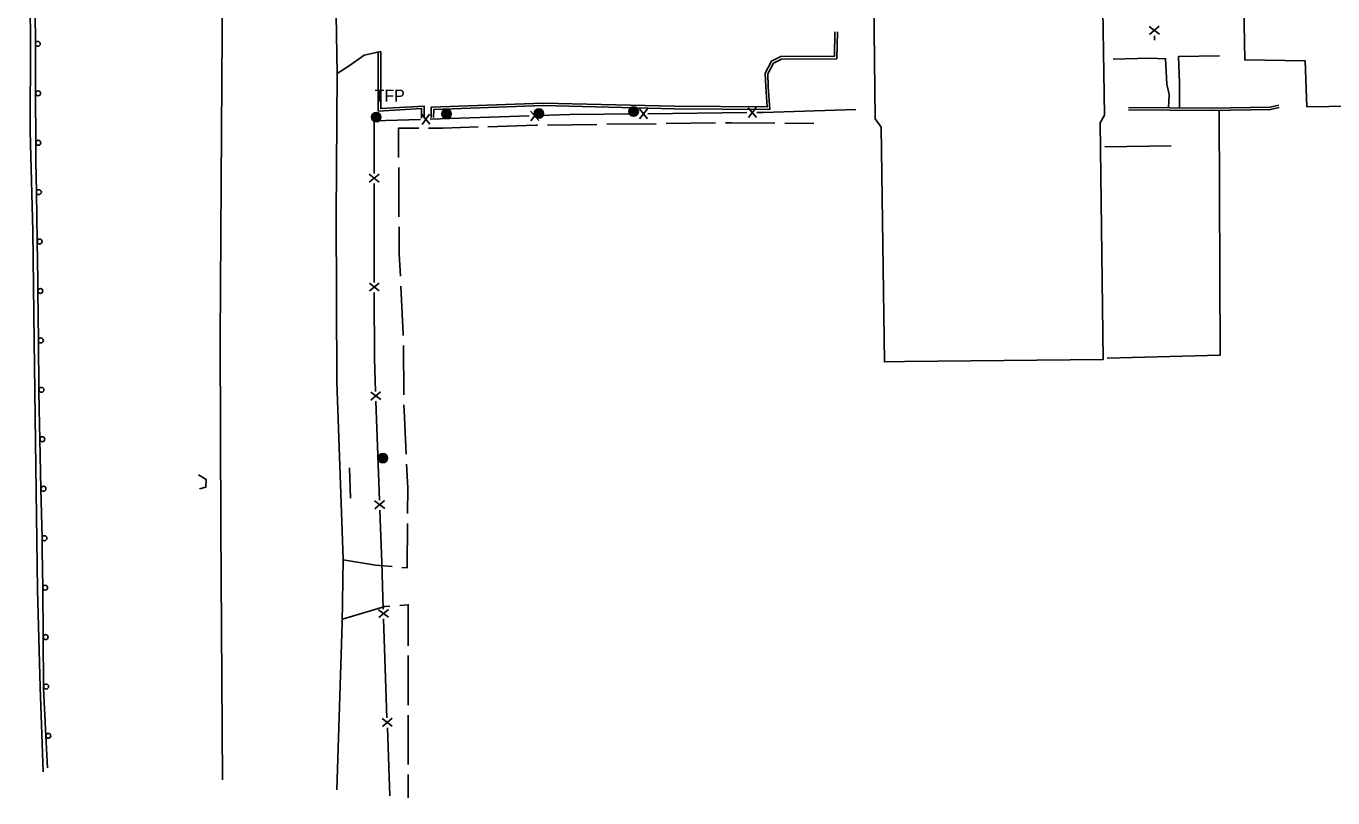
# Model space of a CAD drawing. Extents: x 2402803 to 2427059, y 6985292 to 6997652.
# Drawn here: x 2420189 to 2420717, y 6990805 to 6991117 of the extents above; entities that cross this region are included whole.
import ezdxf

# ---------------------------------------------------------------- set-up
doc = ezdxf.new("R2010")
doc.units = 0
for name, color, linetype in [('p_dtm retaining wall', 7, 'Continuous'), ('p_dtm sidewalk', 7, 'Continuous'), ('p_road - paved curb', 7, 'Continuous'), ('p_road bridge end', 7, 'Continuous'), ('p_road dirt road', 7, 'Continuous'), ('p_road guard rails', 7, 'Continuous'), ('p_structure building', 7, 'Continuous'), ('p_structure fence', 7, 'Continuous'), ('p_utility manhole', 7, 'Continuous')]:
    doc.layers.add(name, color=color, linetype=linetype)

msp = doc.modelspace()

# ---------------------------------------------------------------- linework, layer by layer
at = {"layer": 'p_dtm retaining wall'}
msp.add_line((2420624.67, 6991068.37), (2420651.48, 6991068.75), dxfattribs=at)
at = {"layer": 'p_dtm sidewalk'}
for points in [[(2420650.34, 6991084.1), (2420650.63, 6991089.52), (2420649.69, 6991093.7), (2420649.18, 6991103.93), (2420642.63, 6991104.2), (2420627.95, 6991103.78)], [(2420671, 6991105.13), (2420654.39, 6991104.76), (2420654.82, 6991094.2), (2420654.75, 6991090.23), (2420654.75, 6991084.06)]]:
    msp.add_lwpolyline(points, dxfattribs=at)
at = {"layer": 'p_road - paved curb'}
for points in [[(2420268.05, 6990812.58), (2420267.36, 6990914.7), (2420267.14, 6990990.7), (2420267.65, 6991074.59), (2420268.22, 6991153.57), (2420268.31, 6991209.72), (2420267.36, 6991246.78), (2420261.46, 6991265.07), (2420252.08, 6991276.94), (2420241.11, 6991283.85), (2420228.73, 6991288.02), (2420217.48, 6991287.61), (2420202.41, 6991286.08)], [(2420312.81, 6991242.44), (2420313.72, 6991199.56), (2420313.28, 6991157.91), (2420313.77, 6991129.63), (2420314.43, 6991097.94), (2420313.94, 6991040.68), (2420314.18, 6990973.56), (2420316.82, 6990901.67), (2420316.45, 6990875.81), (2420314.28, 6990808.5)], [(2420188.66, 6991230.87), (2420188.78, 6991221.47), (2420189.06, 6991186.95), (2420190.05, 6991154.59), (2420190.47, 6991110.85), (2420190.34, 6991074.6), (2420191.43, 6991034.43), (2420191.94, 6990989.78), (2420192.4, 6990949.14), (2420193.29, 6990889.37), (2420194.31, 6990850.07), (2420195.61, 6990815.83)], [(2420515.55, 6991114.76), (2420515.32, 6991104.91), (2420493.73, 6991104.75), (2420489.95, 6991102.94), (2420487.39, 6991098.07), (2420487.63, 6991092.54), (2420488.19, 6991084.43), (2420450.53, 6991084.72), (2420397.67, 6991085.95), (2420352.41, 6991084.33), (2420352.31, 6991080.22)], [(2420516.55, 6991114.74), (2420516.3, 6991103.92), (2420493.96, 6991103.75), (2420490.68, 6991102.18), (2420488.4, 6991097.84), (2420488.63, 6991092.6), (2420489.26, 6991083.42), (2420450.51, 6991083.72), (2420397.68, 6991084.95), (2420353.39, 6991083.36), (2420353.31, 6991080.2)], [(2420331.97, 6991106.81), (2420325.33, 6991105.41), (2420319.2, 6991101), (2420314.43, 6991097.94)], [(2420348.48, 6991079.89), (2420348.5, 6991083.74), (2420330.99, 6991082.74), (2420330.97, 6991106.81)], [(2420349.48, 6991079.89), (2420349.5, 6991084.8), (2420331.99, 6991083.8), (2420331.97, 6991106.81)], [(2420634.23, 6991084.24), (2420667.55, 6991083.95), (2420691.48, 6991084.34), (2420694.9, 6991085.2)], [(2420670.84, 6991083), (2420671.25, 6990984.15), (2420625.62, 6990982.95)], [(2420634.22, 6991083.24), (2420667.55, 6991082.95), (2420691.61, 6991083.34), (2420695.14, 6991084.23)]]:
    msp.add_lwpolyline(points, dxfattribs=at)
at = {"layer": 'p_road bridge end'}
for points in [[(2420319.36, 6990938.6), (2420319.71, 6990926.37)], [(2420258.35, 6990935.73), (2420261.49, 6990933.93), (2420261.33, 6990930.84), (2420258.74, 6990930.19)]]:
    msp.add_lwpolyline(points, dxfattribs=at)
at = {"layer": 'p_road dirt road'}
for p, q in [((2420399.32, 6991077.12), (2420419.32, 6991077.36)), ((2420423.32, 6991077.41), (2420443.32, 6991077.65)), ((2420447.31, 6991077.7), (2420467.31, 6991077.97)), ((2420495.31, 6991077.83), (2420507.01, 6991077.71)), ((2420341.33, 6990968.07), (2420341.15, 6990988.07)), ((2420343.13, 6990862.75), (2420343.12, 6990842.75)), ((2420343.12, 6990838.75), (2420343.12, 6990818.75)), ((2420343.12, 6990814.75), (2420343.12, 6990805.29))]:
    msp.add_line(p, q, dxfattribs=at)
for points in [[(2420339.2, 6991064.01), (2420339.14, 6991075.81), (2420347.34, 6991075.85)], [(2420351.34, 6991075.87), (2420357.11, 6991075.9), (2420371.33, 6991076.34)], [(2420375.33, 6991076.46), (2420394.8, 6991077.06), (2420395.32, 6991077.07)], [(2420471.31, 6991078.02), (2420473.75, 6991078.05), (2420491.31, 6991077.87)], [(2420339.36, 6991040.02), (2420339.25, 6991055.68), (2420339.23, 6991060.01)], [(2420339.92, 6991016.03), (2420339.46, 6991025.15), (2420339.39, 6991036.02)], [(2420341.11, 6990992.06), (2420341.11, 6990992.47), (2420340.12, 6991012.04)], [(2420342.26, 6990944.09), (2420341.39, 6990961.77), (2420341.37, 6990964.07)], [(2420342.83, 6990920.11), (2420342.92, 6990930.6), (2420342.45, 6990940.1)], [(2420340.54, 6990898.4), (2420342.64, 6990898.22), (2420342.79, 6990916.11)], [(2420316.82, 6990901.39), (2420329.86, 6990899.3), (2420336.56, 6990898.73)], [(2420316.47, 6990877.54), (2420333.64, 6990882.61), (2420335.7, 6990882.76)], [(2420339.68, 6990883.04), (2420343.13, 6990883.28), (2420343.13, 6990866.75)]]:
    msp.add_lwpolyline(points, dxfattribs=at)
at = {"layer": 'p_road guard rails'}
for p, q in [((2420192.38, 6991109.93), (2420192.48, 6991089.94)), ((2420192.48, 6991089.94), (2420192.58, 6991069.96)), ((2420192.81, 6991049.99), (2420193.12, 6991030.03)), ((2420193.41, 6991010.06), (2420193.63, 6990990.09)), ((2420193.63, 6990990.09), (2420193.84, 6990970.12)), ((2420194.2, 6990950.14), (2420194.65, 6990930.16)), ((2420194.65, 6990930.16), (2420195.09, 6990910.17)), ((2420195.35, 6990890.19), (2420195.54, 6990870.22)), ((2420195.54, 6990870.22), (2420195.73, 6990850.25)), ((2420196.65, 6990830.29), (2420197.26, 6990817.46))]:
    msp.add_line(p, q, dxfattribs=at)
for points in [[(2420192.13, 6991129.9), (2420192.31, 6991122.56), (2420192.38, 6991109.93)], [(2420192.58, 6991069.96), (2420192.62, 6991062.5), (2420192.81, 6991049.99)], [(2420193.12, 6991030.03), (2420193.36, 6991014.37), (2420193.41, 6991010.06)], [(2420193.84, 6990970.12), (2420193.93, 6990962.22), (2420194.2, 6990950.14)], [(2420195.09, 6990910.17), (2420195.2, 6990905.35), (2420195.35, 6990890.19)], [(2420195.73, 6990850.25), (2420195.74, 6990849.65), (2420196.65, 6990830.29)]]:
    msp.add_lwpolyline(points, dxfattribs=at)
for centre in [(2420193.38, 6991109.93), (2420193.48, 6991089.95), (2420193.58, 6991069.96), (2420193.81, 6991050), (2420194.12, 6991030.04), (2420194.41, 6991010.07), (2420194.63, 6990990.1), (2420194.84, 6990970.14), (2420195.2, 6990950.17), (2420195.65, 6990930.18), (2420196.09, 6990910.19), (2420196.35, 6990890.2), (2420196.54, 6990870.23), (2420196.73, 6990850.26), (2420197.65, 6990830.34)]:
    msp.add_circle(centre, 1, dxfattribs=at)
at = {"layer": 'p_structure building'}
msp.add_lwpolyline([(2420731.66, 6991144.13), (2420732.78, 6991084.89), (2420706.31, 6991084.53), (2420705.58, 6991103.02), (2420681.16, 6991103.41), (2420680.76, 6991125.02), (2420705.77, 6991125.62), (2420705.48, 6991144.3)], close=True, dxfattribs=at)
for points in [[(2420547.24, 6991139.71), (2420531.09, 6991139.08), (2420531.82, 6991079.68), (2420534.3, 6991076.31), (2420535.55, 6990981.42), (2420543.65, 6990981.57)], [(2420547.24, 6991139.71), (2420623.55, 6991141.1), (2420624.45, 6991081.15), (2420622.78, 6991077.95), (2420624, 6990982.45), (2420543.65, 6990981.57)]]:
    msp.add_lwpolyline(points, dxfattribs=at)
at = {"layer": 'p_structure fence'}
for p, q in [((2420642.61, 6991116.9), (2420646.69, 6991113.8)), ((2420642.69, 6991113.7), (2420646.61, 6991117)), ((2420644.68, 6991113.15), (2420644.72, 6991111.35)), ((2420348.55, 6991081.38), (2420351.87, 6991077.48)), ((2420351.75, 6991081.48), (2420348.68, 6991077.38)), ((2420391.98, 6991080.8), (2420352.01, 6991079.52)), ((2420392.52, 6991082.79), (2420395.85, 6991078.9)), ((2420395.72, 6991082.89), (2420392.65, 6991078.79)), ((2420436.55, 6991083.62), (2420439.8, 6991079.66)), ((2420439.75, 6991083.66), (2420436.6, 6991079.62)), ((2420479.97, 6991082.15), (2420439.97, 6991081.69)), ((2420480.55, 6991084.13), (2420483.79, 6991080.17)), ((2420483.75, 6991084.17), (2420480.59, 6991080.13)), ((2420327.37, 6991057.29), (2420331.37, 6991054.09)), ((2420327.37, 6991054.09), (2420331.37, 6991057.29)), ((2420329.34, 6991053.49), (2420329.37, 6991013.49)), ((2420327.4, 6991013.29), (2420331.41, 6991010.09)), ((2420327.41, 6991010.09), (2420331.4, 6991013.29)), ((2420327.91, 6990969.23), (2420332.03, 6990966.18)), ((2420328.03, 6990966.03), (2420331.91, 6990969.37)), ((2420330.02, 6990965.5), (2420331.46, 6990925.53)), ((2420329.5, 6990925.26), (2420333.61, 6990922.2)), ((2420329.62, 6990922.06), (2420333.5, 6990925.4)), ((2420331.05, 6990881.29), (2420335.16, 6990878.23)), ((2420331.16, 6990878.09), (2420335.05, 6990881.43)), ((2420333.15, 6990877.56), (2420334.51, 6990837.58)), ((2420332.55, 6990837.31), (2420336.66, 6990834.25)), ((2420332.66, 6990834.12), (2420336.55, 6990837.45)), ((2420334.65, 6990833.58), (2420335.59, 6990806.05))]:
    msp.add_line(p, q, dxfattribs=at)
for points in [[(2420348.01, 6991079.39), (2420329.32, 6991078.79), (2420329.34, 6991057.49)], [(2420435.97, 6991081.65), (2420408.4, 6991081.33), (2420395.98, 6991080.93)], [(2420523.95, 6991083.38), (2420486.53, 6991082.23), (2420483.97, 6991082.2)], [(2420329.38, 6991009.49), (2420329.4, 6990982.69), (2420329.88, 6990969.5)], [(2420331.61, 6990921.53), (2420332.37, 6990900.39), (2420333.01, 6990881.56)]]:
    msp.add_lwpolyline(points, dxfattribs=at)
at = {"layer": 'p_utility manhole'}
for centre, radius in [((2420434.2, 6991082.54), 1.9), ((2420330.18, 6991080.33), 1.9), ((2420330.18, 6991080.33), 1.44), ((2420330.18, 6991080.33), 0.973), ((2420330.18, 6991080.33), 0.539), ((2420330.18, 6991080.33), 0.192), ((2420358.58, 6991081.62), 1.9), ((2420358.58, 6991081.62), 1.44), ((2420358.58, 6991081.62), 0.973), ((2420358.58, 6991081.62), 0.539), ((2420358.58, 6991081.62), 0.192), ((2420395.88, 6991081.74), 1.9), ((2420395.88, 6991081.74), 1.44), ((2420395.88, 6991081.74), 0.973), ((2420395.88, 6991081.74), 0.539), ((2420395.88, 6991081.74), 0.192), ((2420434.2, 6991082.54), 1.44), ((2420434.2, 6991082.54), 0.973), ((2420434.2, 6991082.54), 0.539), ((2420434.2, 6991082.54), 0.192), ((2420332.83, 6990942.56), 1.9), ((2420332.83, 6990942.56), 1.44), ((2420332.83, 6990942.56), 0.973), ((2420332.83, 6990942.56), 0.539), ((2420332.83, 6990942.56), 0.192)]:
    msp.add_circle(centre, radius, dxfattribs=at)

# ---------------------------------------------------------------- texts
msp.add_text('  TFP', height=4.8, dxfattribs=at).set_placement((2420326.01, 6991086.63))

doc.saveas('drawing.dxf')
